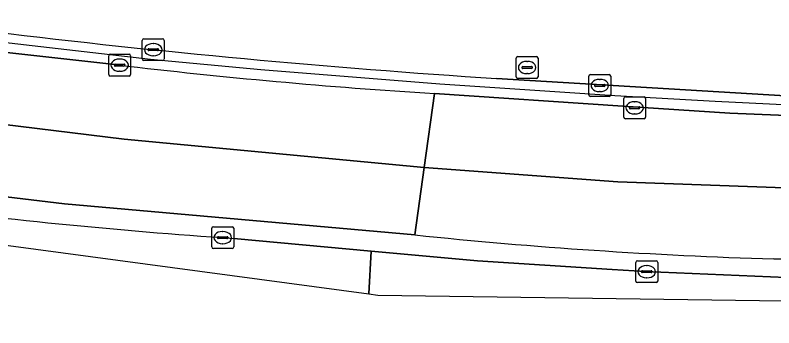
# Model space of a CAD drawing. Extents: x 161838 to 162344, y 381620 to 382160.
# Drawn here: x 162047.1 to 162081.72, y 381619.9 to 381634.19 of the extents above; entities that cross this region are included whole.
import ezdxf

# ---------------------------------------------------------------- set-up
doc = ezdxf.new("R2010")
doc.units = 0
for name, color, linetype in [('IMGEO_Berm_open', 7, 'Continuous'), ('IMGEO_Hek', 7, 'Continuous'), ('IMGEO_Kolk', 7, 'Continuous'), ('IMGEO_Rijbaan_lokaal_open', 7, 'Continuous'), ('IMGEO_Rijbaan_regionaal_gesloten', 7, 'Continuous'), ('IMGEO_Rioolput', 7, 'Continuous')]:
    doc.layers.add(name, color=color, linetype=linetype)

msp = doc.modelspace()

# ---------------------------------------------------------------- linework, layer by layer
at = {"layer": 'IMGEO_Berm_open'}
for points in [[(161980.553, 381641.108), (161996.514, 381639.009), (162000, 381638.55), (162009.981, 381637.235), (162025.177, 381635.189), (162041.49, 381633.063), (162051.781, 381631.912)], [(162065.33, 381624.15), (162049.345, 381625.567), (162033.88, 381627.423), (162010.613, 381630.566), (162000, 381631.971), (161993.939, 381632.773), (161977.994, 381634.916), (161973.169, 381635.565), (161948.502, 381638.759)], [(162147.939, 381629.029), (162139.356, 381629.189), (162137.799, 381629.209), (162128.275, 381629.331), (162113.858, 381629.656), (162101.958, 381629.829), (162093.915, 381630.038), (162085.866, 381630.33), (162083.008, 381630.46), (162069.066, 381631.294)], [(162066.237, 381630.607), (162074.823, 381630.031), (162079.706, 381629.703), (162089.317, 381629.313), (162105.124, 381628.816), (162114.157, 381628.746), (162126.306, 381628.493), (162136.248, 381628.323), (162137.79, 381628.303), (162149.027, 381628.158)], [(162057.067, 381623.989), (162063.349, 381623.412), (162068.187, 381622.967), (162074.337, 381622.567), (162075.85, 381622.469), (162090.138, 381621.864), (162100.02, 381621.534), (162114.837, 381621.198), (162126.197, 381620.966), (162134.53, 381620.776), (162153.994, 381620.605), (162156.441, 381620.733), (162166.914, 381621.301)], [(162145.632, 381621.574), (162134.521, 381621.806), (162120.952, 381622.061), (162108.154, 381622.345), (162090.199, 381622.764), (162081.716, 381623.053)]]:
    msp.add_lwpolyline(points, dxfattribs=at)
for centre, radius, start, end in [((162096.138, 382047.827), 417.412, 263.11183, 266.28137), ((162082.241, 381888.605), 258.494, 263.23284, 266.45049), ((162072.608, 381857.854), 234.381, 262.28459, 266.19805), ((162088.158, 381842.2), 219.242, 264.02349, 268.31633)]:
    msp.add_arc(centre, radius, start, end, dxfattribs=at)
at = {"layer": 'IMGEO_Hek'}
msp.add_lwpolyline([(162137.794, 381628.704), (162131.639, 381628.756), (162127.198, 381628.815), (162118.656, 381628.981), (162111.06, 381629.186), (162102.721, 381629.322), (162093.959, 381629.569), (162088.027, 381629.796), (162079.036, 381630.235), (162074.46, 381630.502), (162066.472, 381631.038), (162058.311, 381631.695), (162053.276, 381632.163), (162034.557, 381634.329), (162000, 381638.941), (161983.372, 381641.239)], dxfattribs=at)
at = {"layer": 'IMGEO_Kolk'}
for p, q in [((162052.898, 381632.183), (162052.898, 381633.035)), ((162052.973, 381633.109), (162053.825, 381633.109)), ((162053.899, 381633.035), (162053.899, 381632.183)), ((162053.157, 381632.603), (162053.157, 381632.615)), ((162053.595, 381632.566), (162053.197, 381632.566)), ((162053.2, 381632.652), (162053.598, 381632.652)), ((162053.386, 381632.889), (162053.411, 381632.889)), ((162053.641, 381632.615), (162053.641, 381632.603)), ((162051.364, 381631.477), (162051.364, 381632.329)), ((162051.439, 381632.403), (162052.291, 381632.403)), ((162052.365, 381632.329), (162052.365, 381631.477)), ((162053.409, 381632.329), (162053.384, 381632.329)), ((162051.623, 381631.897), (162051.623, 381631.909)), ((162051.666, 381631.946), (162052.064, 381631.946)), ((162051.852, 381632.183), (162051.877, 381632.183)), ((162052.107, 381631.909), (162052.107, 381631.897)), ((162053.825, 381632.109), (162052.973, 381632.109)), ((162052.061, 381631.86), (162051.663, 381631.86)), ((162051.875, 381631.623), (162051.85, 381631.623)), ((162052.291, 381631.403), (162051.439, 381631.403)), ((162073.274, 381630.548), (162073.274, 381631.4)), ((162073.349, 381631.474), (162074.201, 381631.474)), ((162073.762, 381631.254), (162073.787, 381631.254)), ((162074.275, 381631.4), (162074.275, 381630.548)), ((162073.533, 381630.968), (162073.533, 381630.98)), ((162073.971, 381630.931), (162073.573, 381630.931)), ((162073.576, 381631.017), (162073.974, 381631.017)), ((162074.017, 381630.98), (162074.017, 381630.968)), ((162073.785, 381630.694), (162073.76, 381630.694)), ((162074.201, 381630.474), (162073.349, 381630.474)), ((162074.865, 381629.528), (162074.865, 381630.38)), ((162074.94, 381630.454), (162075.792, 381630.454)), ((162075.353, 381630.234), (162075.378, 381630.234)), ((162075.866, 381630.38), (162075.866, 381629.528)), ((162075.124, 381629.948), (162075.124, 381629.96)), ((162075.562, 381629.911), (162075.164, 381629.911)), ((162075.167, 381629.997), (162075.565, 381629.997)), ((162075.608, 381629.96), (162075.608, 381629.948)), ((162075.792, 381629.454), (162074.94, 381629.454)), ((162075.376, 381629.674), (162075.351, 381629.674)), ((162056.066, 381623.597), (162056.066, 381624.449)), ((162056.141, 381624.523), (162056.993, 381624.523)), ((162056.554, 381624.303), (162056.579, 381624.303)), ((162057.067, 381624.449), (162057.067, 381623.597)), ((162056.325, 381624.017), (162056.325, 381624.029)), ((162056.763, 381623.98), (162056.365, 381623.98)), ((162056.368, 381624.066), (162056.766, 381624.066)), ((162056.809, 381624.029), (162056.809, 381624.017)), ((162056.577, 381623.743), (162056.552, 381623.743)), ((162056.993, 381623.523), (162056.141, 381623.523)), ((162075.416, 381622.041), (162075.416, 381622.893)), ((162075.491, 381622.967), (162076.343, 381622.967)), ((162076.417, 381622.893), (162076.417, 381622.041)), ((162075.904, 381622.747), (162075.929, 381622.747)), ((162075.675, 381622.461), (162075.675, 381622.473)), ((162076.113, 381622.424), (162075.715, 381622.424)), ((162075.718, 381622.51), (162076.116, 381622.51)), ((162075.927, 381622.187), (162075.902, 381622.187)), ((162076.159, 381622.473), (162076.159, 381622.461)), ((162076.343, 381621.967), (162075.491, 381621.967))]:
    msp.add_line(p, q, dxfattribs=at)
for points in [[(162052.898, 381632.183), (162052.898, 381633.035)], [(162052.973, 381633.109), (162053.825, 381633.109)], [(162053.899, 381633.035), (162053.899, 381632.183)], [(162051.364, 381631.477), (162051.364, 381632.329)], [(162051.439, 381632.403), (162052.291, 381632.403)], [(162052.365, 381632.329), (162052.365, 381631.477)], [(162053.825, 381632.109), (162052.973, 381632.109)], [(162052.291, 381631.403), (162051.439, 381631.403)], [(162073.274, 381630.548), (162073.274, 381631.4)], [(162073.349, 381631.474), (162074.201, 381631.474)], [(162074.275, 381631.4), (162074.275, 381630.548)], [(162074.201, 381630.474), (162073.349, 381630.474)], [(162074.865, 381629.528), (162074.865, 381630.38)], [(162074.94, 381630.454), (162075.792, 381630.454)], [(162075.866, 381630.38), (162075.866, 381629.528)], [(162075.792, 381629.454), (162074.94, 381629.454)], [(162056.066, 381623.597), (162056.066, 381624.449)], [(162056.141, 381624.523), (162056.993, 381624.523)], [(162057.067, 381624.449), (162057.067, 381623.597)], [(162056.993, 381623.523), (162056.141, 381623.523)], [(162075.416, 381622.041), (162075.416, 381622.893)], [(162075.491, 381622.967), (162076.343, 381622.967)], [(162076.417, 381622.893), (162076.417, 381622.041)], [(162076.343, 381621.967), (162075.491, 381621.967)]]:
    msp.add_lwpolyline(points, dxfattribs=at)
for centre, radius, start, end in [((162052.975, 381633.033), 0.0765, 91.552, 178.448), ((162052.975, 381633.033), 0.0765, 91.552, 178.448), ((162053.823, 381633.033), 0.0765, 1.552, 88.448), ((162053.823, 381633.033), 0.0765, 1.552, 88.448), ((162053.197, 381632.612), 0.0403, 85.8775, 175.7526), ((162053.194, 381632.602), 0.0366, 178.938, 274.7102), ((162053.598, 381632.609), 0.043, 264.8664, 352.4533), ((162053.602, 381632.614), 0.0386, 1.7309, 96.639), ((162051.441, 381632.327), 0.0765, 91.552, 178.448), ((162051.441, 381632.327), 0.0765, 91.552, 178.448), ((162052.289, 381632.327), 0.0765, 1.552, 88.448), ((162052.289, 381632.327), 0.0765, 1.552, 88.448), ((162051.663, 381631.906), 0.0403, 85.8775, 175.7526), ((162051.66, 381631.896), 0.0366, 178.938, 274.7102), ((162052.064, 381631.903), 0.043, 264.8664, 352.4533), ((162052.068, 381631.908), 0.0386, 1.7309, 96.639), ((162052.975, 381632.185), 0.0765, 181.552, 268.448), ((162052.975, 381632.185), 0.0765, 181.552, 268.448), ((162053.823, 381632.185), 0.0765, 271.552, 358.448), ((162053.823, 381632.185), 0.0765, 271.552, 358.448), ((162051.441, 381631.479), 0.0765, 181.552, 268.448), ((162051.441, 381631.479), 0.0765, 181.552, 268.448), ((162052.289, 381631.479), 0.0765, 271.552, 358.448), ((162052.289, 381631.479), 0.0765, 271.552, 358.448), ((162073.351, 381631.398), 0.0765, 91.552, 178.448), ((162073.351, 381631.398), 0.0765, 91.552, 178.448), ((162074.199, 381631.398), 0.0765, 1.552, 88.448), ((162074.199, 381631.398), 0.0765, 1.552, 88.448), ((162073.573, 381630.977), 0.0403, 85.8775, 175.7526), ((162073.57, 381630.967), 0.0366, 178.938, 274.7102), ((162073.974, 381630.974), 0.043, 264.8664, 352.4533), ((162073.978, 381630.979), 0.0386, 1.7309, 96.639), ((162073.351, 381630.55), 0.0765, 181.552, 268.448), ((162073.351, 381630.55), 0.0765, 181.552, 268.448), ((162074.199, 381630.55), 0.0765, 271.552, 358.448), ((162074.199, 381630.55), 0.0765, 271.552, 358.448), ((162074.942, 381630.378), 0.0765, 91.552, 178.448), ((162074.942, 381630.378), 0.0765, 91.552, 178.448), ((162075.79, 381630.378), 0.0765, 1.552, 88.448), ((162075.79, 381630.378), 0.0765, 1.552, 88.448), ((162075.164, 381629.957), 0.0403, 85.8775, 175.7526), ((162075.161, 381629.947), 0.0366, 178.938, 274.7102), ((162075.565, 381629.954), 0.043, 264.8664, 352.4533), ((162075.569, 381629.959), 0.0386, 1.7309, 96.639), ((162074.942, 381629.53), 0.0765, 181.552, 268.448), ((162074.942, 381629.53), 0.0765, 181.552, 268.448), ((162075.79, 381629.53), 0.0765, 271.552, 358.448), ((162075.79, 381629.53), 0.0765, 271.552, 358.448), ((162056.143, 381624.447), 0.0765, 91.552, 178.448), ((162056.143, 381624.447), 0.0765, 91.552, 178.448), ((162056.991, 381624.447), 0.0765, 1.552, 88.448), ((162056.991, 381624.447), 0.0765, 1.552, 88.448), ((162056.365, 381624.026), 0.0403, 85.8775, 175.7526), ((162056.362, 381624.016), 0.0366, 178.938, 274.7102), ((162056.766, 381624.023), 0.043, 264.8664, 352.4533), ((162056.77, 381624.028), 0.0386, 1.7309, 96.639), ((162056.143, 381623.599), 0.0765, 181.552, 268.448), ((162056.143, 381623.599), 0.0765, 181.552, 268.448), ((162056.991, 381623.599), 0.0765, 271.552, 358.448), ((162056.991, 381623.599), 0.0765, 271.552, 358.448), ((162075.493, 381622.891), 0.0765, 91.552, 178.448), ((162075.493, 381622.891), 0.0765, 91.552, 178.448), ((162076.341, 381622.891), 0.0765, 1.552, 88.448), ((162076.341, 381622.891), 0.0765, 1.552, 88.448), ((162075.715, 381622.47), 0.0403, 85.8775, 175.7526), ((162075.712, 381622.46), 0.0366, 178.938, 274.7102), ((162076.116, 381622.467), 0.043, 264.8664, 352.4533), ((162076.12, 381622.472), 0.0386, 1.7309, 96.639), ((162075.493, 381622.043), 0.0765, 181.552, 268.448), ((162075.493, 381622.043), 0.0765, 181.552, 268.448), ((162076.341, 381622.043), 0.0765, 271.552, 358.448), ((162076.341, 381622.043), 0.0765, 271.552, 358.448)]:
    msp.add_arc(centre, radius, start, end, dxfattribs=at)
for centre, major_axis, ratio, start_param, end_param in [((162053.385, 381632.609), (-0.387, 0.002), 0.722429, 4.712389, 7.853982), ((162053.41, 381632.609), (-0.39, 0.002), 0.717154, 1.570796, 4.712389), ((162051.851, 381631.903), (-0.387, 0.002), 0.722429, 4.712389, 7.853982), ((162051.876, 381631.903), (-0.39, 0.002), 0.717154, 1.570796, 4.712389), ((162073.761, 381630.974), (-0.387, 0.002), 0.722429, 4.712389, 7.853982), ((162073.786, 381630.974), (-0.39, 0.002), 0.717154, 1.570796, 4.712389), ((162075.352, 381629.954), (-0.387, 0.002), 0.722429, 4.712389, 7.853982), ((162075.377, 381629.954), (-0.39, 0.002), 0.717154, 1.570796, 4.712389), ((162056.553, 381624.023), (-0.387, 0.002), 0.722429, 4.712389, 7.853982), ((162056.578, 381624.023), (-0.39, 0.002), 0.717154, 1.570796, 4.712389), ((162075.903, 381622.467), (-0.387, 0.002), 0.722429, 4.712389, 7.853982), ((162075.928, 381622.467), (-0.39, 0.002), 0.717154, 1.570796, 4.712389)]:
    msp.add_ellipse(centre, major_axis=major_axis, ratio=ratio, start_param=start_param, end_param=end_param, dxfattribs=at)
at = {"layer": 'IMGEO_Rijbaan_lokaal_open'}
msp.add_lwpolyline([(162069.066, 381631.294), (162083.008, 381630.46), (162083.314, 381635.535), (162073.658, 381636.117), (162066.864, 381636.554)], dxfattribs=at)
msp.add_arc((162096.138, 382047.827), 417.412, 263.11183, 266.28137, dxfattribs=at)
at = {"layer": 'IMGEO_Rijbaan_regionaal_gesloten'}
for points in [[(162114.157, 381628.746), (162105.124, 381628.816), (162089.317, 381629.313), (162079.706, 381629.703), (162074.823, 381630.031), (162066.237, 381630.607), (162065.762, 381627.224), (162074.598, 381626.568), (162101.225, 381625.613), (162133.688, 381624.885), (162151.965, 381624.703), (162167.196, 381625.249), (162193.384, 381627.978), (162217.254, 381632.709), (162234.44, 381637.075), (162251.353, 381642.169), (162267.176, 381648.082), (162286.544, 381657.725), (162299.911, 381665.73), (162311.76, 381673.667), (162310.287, 381676.584), (162309.574, 381676.189), (162291.311, 381664.585)], [(162296.107, 381659.834), (162313.323, 381670.573), (162311.76, 381673.667), (162299.911, 381665.73), (162286.544, 381657.725), (162267.176, 381648.082), (162251.353, 381642.169), (162234.44, 381637.075), (162217.254, 381632.709), (162193.384, 381627.978), (162167.196, 381625.249), (162151.965, 381624.703), (162133.688, 381624.885), (162101.225, 381625.613), (162074.598, 381626.568), (162065.762, 381627.224), (162065.33, 381624.15)], [(162166.914, 381621.301), (162156.441, 381620.733), (162153.994, 381620.605), (162134.53, 381620.776), (162126.197, 381620.966), (162114.837, 381621.198), (162100.02, 381621.534), (162090.138, 381621.864), (162075.85, 381622.469), (162074.337, 381622.567), (162068.187, 381622.967), (162063.349, 381623.412), (162063.24, 381621.454), (162063.65, 381621.399), (162170.29, 381619.903), (162214.084, 381625.981), (162255.949, 381637.267), (162286.839, 381649.945), (162318.167, 381662.803)], [(161878.941, 381658.286), (161870.319, 381660.342), (161869.776, 381655.978), (161887.687, 381652.965), (161964.232, 381640.351), (161981.6, 381637.531), (162040.889, 381629.888), (162052.073, 381628.524), (162065.762, 381627.224), (162066.237, 381630.607)], [(162041.142, 381625.595), (162025.397, 381627.722), (162010.561, 381629.677), (162000, 381631.043), (161996.066, 381631.552), (161984.887, 381633.043), (161972.289, 381634.826), (161957.942, 381636.69), (161940.829, 381638.977), (161927.192, 381640.741), (161914.664, 381642.454), (161904.024, 381643.865), (161894.771, 381644.916), (161892.769, 381645.193), (161889.772, 381645.513), (161882.828, 381646.083), (161874.755, 381646.468), (161868.493, 381646.613), (161868.307, 381645.629), (161885.462, 381645.334), (162004.925, 381629.287), (162063.24, 381621.454)], [(162051.781, 381631.912), (162041.49, 381633.063), (162025.177, 381635.189), (162009.981, 381637.235), (162000, 381638.55), (161996.514, 381639.009), (161980.553, 381641.108)], [(162063.24, 381621.454), (162063.349, 381623.412), (162057.067, 381623.989)], [(162081.716, 381623.053), (162090.199, 381622.764), (162108.154, 381622.345), (162120.952, 381622.061), (162134.521, 381621.806), (162145.632, 381621.574)]]:
    msp.add_lwpolyline(points, dxfattribs=at)
msp.add_lwpolyline([(161869.776, 381655.978), (161869.396, 381652.918), (161883.44, 381650.767), (161914.926, 381645.64), (161951.098, 381639.708), (161969.971, 381636.522), (161977.994, 381634.916), (161993.939, 381632.773), (162000, 381631.971), (162010.613, 381630.566), (162033.88, 381627.423), (162049.345, 381625.567), (162065.33, 381624.15), (162065.762, 381627.224), (162052.073, 381628.524), (162040.889, 381629.888), (161981.6, 381637.531), (161964.232, 381640.351), (161887.687, 381652.965)], close=True, dxfattribs=at)
for centre, radius, start, end in [((162082.241, 381888.605), 258.494, 263.23284, 266.45049), ((162072.608, 381857.854), 234.381, 262.28459, 266.19805), ((162088.158, 381842.2), 219.242, 264.02349, 268.31633)]:
    msp.add_arc(centre, radius, start, end, dxfattribs=at)
at = {"layer": 'IMGEO_Rioolput'}
for p, q in [((162069.958, 381631.369), (162069.958, 381632.221)), ((162070.033, 381632.295), (162070.885, 381632.295)), ((162070.959, 381632.221), (162070.959, 381631.369)), ((162070.446, 381632.075), (162070.471, 381632.075)), ((162070.217, 381631.789), (162070.217, 381631.801)), ((162070.655, 381631.752), (162070.257, 381631.752)), ((162070.26, 381631.838), (162070.658, 381631.838)), ((162070.701, 381631.801), (162070.701, 381631.789)), ((162070.885, 381631.295), (162070.033, 381631.295)), ((162070.469, 381631.515), (162070.444, 381631.515))]:
    msp.add_line(p, q, dxfattribs=at)
for points in [[(162069.958, 381631.369), (162069.958, 381632.221)], [(162070.033, 381632.295), (162070.885, 381632.295)], [(162070.959, 381632.221), (162070.959, 381631.369)], [(162070.885, 381631.295), (162070.033, 381631.295)]]:
    msp.add_lwpolyline(points, dxfattribs=at)
for centre, radius, start, end in [((162070.035, 381632.219), 0.0765, 91.552, 178.448), ((162070.035, 381632.219), 0.0765, 91.552, 178.448), ((162070.883, 381632.219), 0.0765, 1.552, 88.448), ((162070.883, 381632.219), 0.0765, 1.552, 88.448), ((162070.257, 381631.798), 0.0403, 85.8775, 175.7526), ((162070.254, 381631.788), 0.0366, 178.938, 274.7102), ((162070.658, 381631.795), 0.043, 264.8664, 352.4533), ((162070.662, 381631.8), 0.0386, 1.7309, 96.639), ((162070.035, 381631.371), 0.0765, 181.552, 268.448), ((162070.035, 381631.371), 0.0765, 181.552, 268.448), ((162070.883, 381631.371), 0.0765, 271.552, 358.448), ((162070.883, 381631.371), 0.0765, 271.552, 358.448)]:
    msp.add_arc(centre, radius, start, end, dxfattribs=at)
for centre, major_axis, ratio, start_param, end_param in [((162070.445, 381631.795), (-0.387, 0.002), 0.722429, 4.712389, 7.853982), ((162070.47, 381631.795), (-0.39, 0.002), 0.717154, 1.570796, 4.712389)]:
    msp.add_ellipse(centre, major_axis=major_axis, ratio=ratio, start_param=start_param, end_param=end_param, dxfattribs=at)

doc.saveas('drawing.dxf')
